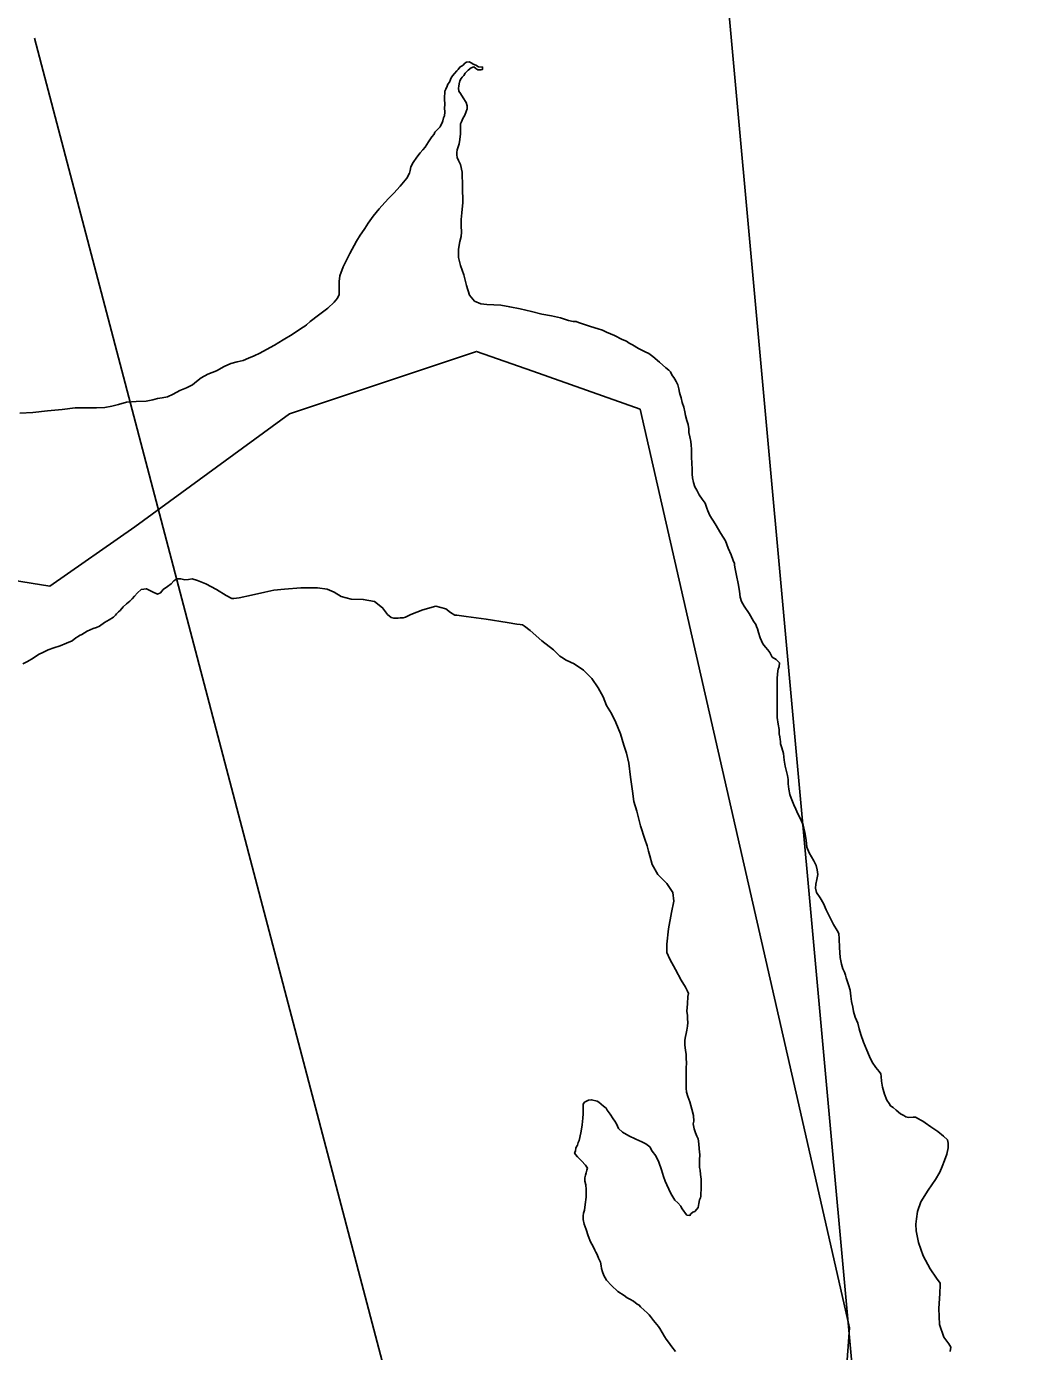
# Model space of a CAD drawing. Extents: x 1662474 to 1856135, y 779280 to 917889.
# Drawn here: x 1731687 to 1732774, y 800514 to 801940 of the extents above; entities that cross this region are included whole.
import ezdxf

# ---------------------------------------------------------------- set-up
doc = ezdxf.new("R2010")
doc.units = 0
for name, color, linetype in [('Exist Boundary Political City Limit New', 7, 'Continuous'), ('Exist Hydrographic Lake Shore', 7, 'Continuous'), ('Exist Road Primary Interstate Structure Standard Bridge Number Label', 7, 'Continuous'), ('Exist Road Secondary Structure Standard Bridge Number Label', 7, 'Continuous'), ('Map Preparation Boundary City Limit Buffer Line', 7, 'Continuous')]:
    doc.layers.add(name, color=color, linetype=linetype)

msp = doc.modelspace()

# ---------------------------------------------------------------- linework, layer by layer
at = {"layer": 'Exist Boundary Political City Limit New'}
msp.add_lwpolyline([(1732841.4, 799335.2), (1732674.1, 799850.1), (1732668, 799871.6), (1732654.8, 799917.7), (1732629.5, 800005.3), (1732601.2, 800103.4), (1732579.4, 800181.9), (1732557.4, 800331.4), (1732572.4, 800539.5), (1732519.6, 800771.3), (1732347.1, 801527.8), (1732231.5, 801568.6), (1732171, 801589.9), (1731969.9, 801522.8), (1731803.4, 801401.1), (1731712.1, 801337.2), (1731611.2, 801353.4), (1731524.6, 801363.7), (1731203.1, 801401.9), (1731152.8, 801407.9), (1731107.5, 801490), (1731096, 801510.8), (1731066.2, 801564.9)], dxfattribs=at)
at = {"layer": 'Exist Hydrographic Lake Shore'}
for points in [[(1732023.5, 801651.1), (1732023.5, 801655.1), (1732023.5, 801659.8), (1732023.2, 801665.3), (1732024.2, 801671.1), (1732027.8, 801681.1), (1732034.8, 801695.2), (1732042.1, 801708.6), (1732046.1, 801714.9), (1732047.6, 801717.5), (1732050.9, 801722.2), (1732054.5, 801728), (1732060, 801735.4), (1732066.2, 801743.2), (1732072.4, 801750.1), (1732076.8, 801754.8), (1732082, 801760.3), (1732088.9, 801767.6), (1732096, 801776.3), (1732098.9, 801781.6), (1732099.6, 801784.7), (1732100.4, 801788.6), (1732102.8, 801793.1), (1732106.8, 801798.9), (1732110.6, 801803.6), (1732113.5, 801806.8), (1732115.9, 801809.6), (1732119.6, 801815.4), (1732123.2, 801820.9), (1732125.4, 801823.6), (1732126.4, 801825.7), (1732129.2, 801828.8), (1732131.9, 801831.7), (1732133.2, 801834.1), (1732134, 801835.9), (1732134.8, 801838.2), (1732135.4, 801841.1), (1732136.6, 801843.5), (1732136.9, 801847.2), (1732136.6, 801851.9), (1732137.1, 801855.3), (1732137.1, 801857.7), (1732136.6, 801859.5), (1732136.6, 801861.9), (1732136.6, 801864.8), (1732137.1, 801867.1), (1732137.1, 801870), (1732138, 801872.1), (1732139.5, 801875.5), (1732140.2, 801877.4), (1732141.9, 801879.8), (1732143.2, 801882.4), (1732144, 801884.4), (1732145.2, 801886.3), (1732147.4, 801888.9), (1732150, 801891.8), (1732151.4, 801893.1), (1732153.1, 801895.8), (1732156.9, 801898.1), (1732158.6, 801899.9), (1732160.2, 801901), (1732163.1, 801901.5), (1732166, 801899.9), (1732167.6, 801898.9), (1732170.5, 801897.8), (1732173.1, 801896.2), (1732177.6, 801895.8), (1732177.6, 801893.4), (1732175.8, 801892.9), (1732172.6, 801892.9), (1732170.2, 801894.4), (1732168.1, 801896), (1732165.2, 801895.2), (1732162.1, 801892.6), (1732160.8, 801891.2), (1732159, 801889.2), (1732157.4, 801886.8), (1732155.5, 801885), (1732154.5, 801883.7), (1732153.1, 801881.1), (1732152.4, 801877.9), (1732152.1, 801875.2), (1732151.6, 801873.2), (1732152.1, 801869.8), (1732154, 801867.6), (1732156.6, 801862.9), (1732159.8, 801857.7), (1732161.2, 801854), (1732161.2, 801851.1), (1732160, 801847.9), (1732158.4, 801844.3), (1732156.4, 801840.4), (1732154.8, 801836.9), (1732154, 801834.8), (1732153.8, 801832.2), (1732153.8, 801828.8), (1732153.8, 801824.1), (1732153.1, 801818.1), (1732152.4, 801813.3), (1732151.4, 801809.9)], [(1732151.4, 801809.9), (1732150.2, 801806.8), (1732150, 801803.9), (1732150, 801801.5), (1732150.2, 801798.6), (1732151.6, 801795.2), (1732154, 801791.2), (1732155.5, 801782.9), (1732156, 801767.1), (1732156.4, 801750.3), (1732155.2, 801739.1), (1732154.5, 801731.9), (1732154.5, 801724.9), (1732154.8, 801718.3), (1732154.5, 801713.6), (1732153.1, 801708.1), (1732151.6, 801699.9), (1732151.6, 801691), (1732154, 801682.4), (1732157.6, 801672.4), (1732160.2, 801660.8), (1732163.6, 801650.3), (1732169.1, 801644.1), (1732175.8, 801641.1), (1732182.2, 801640.4), (1732189.6, 801640.1), (1732197.2, 801639.8), (1732206.8, 801637.8), (1732218, 801635.6), (1732230.4, 801632.8), (1732241.4, 801630.1), (1732251.6, 801628.3), (1732261.6, 801625.9), (1732270, 801623.3), (1732275.2, 801622.2), (1732278.4, 801622), (1732280.8, 801621.2), (1732285.2, 801619.6), (1732293.6, 801616.8), (1732301.8, 801614.4), (1732306.5, 801612.8), (1732310.9, 801610.7), (1732319.6, 801607), (1732327.8, 801602.8), (1732332.4, 801600.8), (1732335.4, 801598.9), (1732338.8, 801597.1), (1732345.5, 801593.1), (1732352.6, 801589.4), (1732356.6, 801587.6), (1732360.8, 801584.4), (1732368.1, 801578.4), (1732374.8, 801572.1), (1732378.1, 801569.8), (1732379.6, 801567.9), (1732380.8, 801565.6), (1732382, 801563.8), (1732383.4, 801561.9), (1732384.4, 801560.1), (1732386, 801557.7), (1732387.5, 801554), (1732388.9, 801549.6), (1732389.6, 801545.9), (1732390.1, 801543.2), (1732391.2, 801540.1), (1732392.2, 801534.9), (1732394.1, 801530.1), (1732395.1, 801525.1), (1732396, 801520.9), (1732397.5, 801515.7), (1732398.9, 801511.2), (1732399.4, 801506.8), (1732399.6, 801502.8), (1732400.6, 801498.1), (1732401.8, 801492.9), (1732402, 801488.9), (1732402.2, 801484.8), (1732402.2, 801480.5), (1732402.2, 801476.3), (1732402.8, 801469.8), (1732403.2, 801463.2), (1732403.2, 801457.9), (1732403.5, 801453.8), (1732404.4, 801449), (1732405.9, 801444.1), (1732408, 801440.6), (1732410.6, 801435.6), (1732414, 801430.9), (1732417.2, 801426.7), (1732418.2, 801423.6), (1732418.8, 801421.2), (1732420.1, 801418.3), (1732422.2, 801413.3), (1732428, 801404.4), (1732434, 801393.9), (1732438.8, 801386.1), (1732441.9, 801378.4), (1732445.2, 801371.1), (1732447.1, 801364.8), (1732448.5, 801361.9)], [(1731679.8, 801523.6), (1731693.9, 801524.1), (1731709.6, 801525.9), (1731725.4, 801527.5), (1731739.5, 801529.3), (1731752.1, 801529.1), (1731762.4, 801529.1), (1731771.2, 801529.6), (1731778.6, 801531.2), (1731786, 801532.8), (1731794.4, 801535.4), (1731805.1, 801535.9), (1731815.6, 801536.4), (1731822.8, 801538), (1731828, 801539.3), (1731832.8, 801540.1), (1731838.5, 801541.1), (1731844.8, 801544.1), (1731852.1, 801548), (1731859.2, 801550.6), (1731865.5, 801554), (1731869.8, 801557.4), (1731874.8, 801561.6), (1731882.2, 801565.6), (1731891.5, 801569.2), (1731899.6, 801573.7), (1731906.8, 801576.8), (1731913.5, 801578.9), (1731920.1, 801580.2), (1731925.9, 801582.6), (1731931.9, 801585.2), (1731938, 801588.1), (1731945.2, 801592.1), (1731953.8, 801596.5), (1731963.1, 801602.3), (1731972.9, 801608.3), (1731980.8, 801613.6), (1731984.6, 801615.9), (1731986.5, 801617.2), (1731988.1, 801618.6), (1731992.2, 801622.2), (1732001.2, 801628.8), (1732011.1, 801636.4), (1732017.8, 801642.8), (1732021.4, 801647.2), (1732023.5, 801651.1)], [(1732448.5, 801361.9), (1732448.8, 801359.8), (1732449.5, 801356.1), (1732450.8, 801348.8), (1732452.4, 801340.1), (1732454, 801331.9), (1732454.8, 801325.7), (1732456, 801320.9), (1732459.2, 801315.9), (1732464.5, 801308.1), (1732469.1, 801299.7), (1732471.5, 801296), (1732472.4, 801293.9), (1732473.4, 801291.3), (1732474.4, 801287.6), (1732476.2, 801281.6), (1732479.1, 801275.2), (1732482, 801271.6), (1732484.4, 801269), (1732486.5, 801266.1), (1732488.1, 801263.2), (1732489.1, 801261.1), (1732493.4, 801258.5), (1732496, 801256.1), (1732497.2, 801254.8), (1732496.8, 801250.9), (1732495.6, 801248), (1732495.1, 801246.1), (1732494.6, 801238.5), (1732494.4, 801223.6), (1732494.4, 801206.8), (1732494.6, 801196.2), (1732495.6, 801188.9), (1732496.5, 801183.1), (1732496.8, 801178.4), (1732497.5, 801175.2), (1732497.8, 801172.4), (1732498, 801170.3), (1732498.2, 801167.7), (1732499.6, 801163.4), (1732501.2, 801157.4), (1732502, 801150.3), (1732503.2, 801143.8), (1732504.4, 801137.8), (1732505.6, 801133.6), (1732506.5, 801129.4), (1732506.5, 801124.6), (1732507.2, 801118.9), (1732508.2, 801113.1), (1732509.6, 801109.1), (1732511.1, 801105.8), (1732512.5, 801102.1), (1732514.6, 801097.6), (1732516.6, 801092.3), (1732520.1, 801086.3), (1732522.5, 801080.2), (1732524.2, 801072.4), (1732525.6, 801064), (1732526.4, 801056.4), (1732528.8, 801050.4), (1732531.4, 801046.1), (1732534, 801041.9), (1732536.4, 801036.9), (1732537.4, 801032), (1732538.2, 801027), (1732537.1, 801021.8), (1732536.1, 801016.8), (1732535.6, 801012.3), (1732536.9, 801007.8), (1732540.9, 801002.1), (1732544.5, 800995.8), (1732547.4, 800989.2), (1732550.8, 800982.1), (1732555.2, 800973.4), (1732559.2, 800966.9), (1732560.8, 800963.8), (1732561.2, 800957.9), (1732561.6, 800948.5), (1732562.4, 800937.8), (1732563.6, 800930.7), (1732565.2, 800925.7), (1732566.9, 800922.2), (1732568.1, 800918.9), (1732568.9, 800915.9), (1732570, 800912.6), (1732571.2, 800908.4), (1732572.9, 800902.8), (1732573.9, 800896.2), (1732574.6, 800890.5), (1732575.8, 800884.4), (1732576.8, 800879.8), (1732578.6, 800873.7), (1732581.2, 800867.1), (1732582.9, 800861.1), (1732584.6, 800855.1), (1732587.5, 800846.9), (1732591, 800838.2), (1732593.9, 800831.2), (1732596.8, 800825.1), (1732600.6, 800819.6)], [(1732311.1, 801209.1), (1732307.2, 801218.3), (1732302, 801228), (1732295.1, 801238), (1732286.2, 801246.9), (1732276, 801253.8), (1732267.4, 801257.9), (1732262.4, 801260.8), (1732260.8, 801261.9), (1732254, 801268.7), (1732241.4, 801278.7), (1732228.8, 801289.7), (1732222.8, 801294.4), (1732220.4, 801295.8), (1732218, 801296), (1732214.4, 801296.6), (1732203.9, 801298.1), (1732181.5, 801301.8), (1732159.8, 801304.7), (1732150, 801306), (1732147.9, 801306.2), (1732143.2, 801308.9), (1732138, 801313.1), (1732127.2, 801315.9), (1732113.2, 801312), (1732100.6, 801306.8), (1732094.6, 801303.9), (1732092.2, 801303.4), (1732089.1, 801303.4), (1732086.8, 801302.8), (1732083.9, 801302.8), (1732082, 801302.8), (1732079.1, 801303.6), (1732075.5, 801306.8), (1732070, 801314.1), (1732061.2, 801320.9), (1732049.2, 801323.1), (1732036.4, 801323.3), (1732025.4, 801326.4), (1732017.8, 801330.9), (1732010.4, 801334.1), (1731999.9, 801335.6), (1731982, 801335.6), (1731964.5, 801334.3), (1731953.1, 801333), (1731943.2, 801330.9), (1731929.2, 801327.8), (1731915.9, 801324.9), (1731910.1, 801324.1), (1731907.8, 801324.1), (1731901.8, 801327.2), (1731891.2, 801333.6), (1731879.8, 801339.8), (1731870.8, 801343.5), (1731865.2, 801345.1), (1731861.4, 801344.6), (1731857.4, 801344.3), (1731853.1, 801345.1), (1731848.8, 801345.1), (1731845.6, 801343.2), (1731842.6, 801339.8), (1731838.5, 801336.9), (1731834, 801333.6), (1731831.1, 801330.1), (1731827.8, 801328.8), (1731822.5, 801331.2), (1731815.9, 801334.6), (1731810.4, 801333.6), (1731806.5, 801330.1), (1731803, 801326.7), (1731800.6, 801323.8), (1731798, 801321.2), (1731794.4, 801318.3), (1731790.8, 801315.2), (1731787.6, 801311.2), (1731785.8, 801309.7), (1731783.9, 801307.6), (1731782.9, 801306), (1731780.5, 801303.9), (1731776, 801301.2), (1731770.8, 801298.1), (1731765.5, 801294.4), (1731762.4, 801292.9), (1731758.8, 801291.8), (1731752.4, 801288.9), (1731746.6, 801285.5), (1731744, 801284.4), (1731742.4, 801283.1), (1731740, 801281.6), (1731736.1, 801278.7), (1731730.1, 801276.1), (1731723.2, 801273.2), (1731716.4, 801271.1), (1731710.4, 801269), (1731705.1, 801266.4), (1731699.9, 801263.8), (1731694.1, 801259.8), (1731688.1, 801256.4), (1731682.9, 801253.8)], [(1732372.1, 800702.3), (1732374.1, 800697.1), (1732376, 800693.1), (1732378.1, 800688.4), (1732380, 800683.9), (1732382.2, 800680.2), (1732384.4, 800676.9), (1732387.5, 800674), (1732390.8, 800670.3), (1732392, 800667.9), (1732393.4, 800666.1), (1732396, 800662.4), (1732397.5, 800660.6), (1732400.6, 800660.3), (1732401.8, 800661.9), (1732403.9, 800663.8), (1732405.9, 800664.5), (1732408.2, 800666.9), (1732409.6, 800669), (1732410.1, 800673.2), (1732411.1, 800677.1), (1732412, 800679.2), (1732412.5, 800681.1), (1732412.5, 800683.7), (1732412.8, 800688.4), (1732412.8, 800693.9), (1732412.8, 800696.3), (1732412.8, 800699.2), (1732412, 800704.2), (1732411.8, 800708.9), (1732411.1, 800711.8), (1732411.1, 800714.1), (1732411.1, 800720.2), (1732411.4, 800725.4), (1732411.1, 800728.8), (1732410.6, 800732), (1732410.1, 800737.2), (1732409.4, 800742.8), (1732408, 800745.6), (1732406.5, 800749.3), (1732405.1, 800753.5), (1732404.1, 800758.8), (1732404.9, 800761.6), (1732404.4, 800767.9), (1732402.8, 800774.8), (1732400.4, 800782.4), (1732398.4, 800788.1), (1732397, 800792.9), (1732396.5, 800797.1), (1732396.8, 800802.8), (1732396.5, 800810.4), (1732396.8, 800818.6), (1732397, 800824.4), (1732396.8, 800829.1), (1732396.5, 800833.3), (1732395.8, 800838.2), (1732395.1, 800843.5), (1732395.1, 800848.8), (1732395.8, 800852.7), (1732396.5, 800855.9), (1732397.2, 800859.6), (1732398, 800863.8), (1732398.4, 800867.9), (1732398, 800871.9), (1732398, 800875.6), (1732397.5, 800880.2), (1732398, 800887.9), (1732398.4, 800895.8), (1732399.1, 800899.2), (1732398, 800901.5), (1732395.8, 800905.8), (1732391.2, 800913.6), (1732385.2, 800924.9), (1732379.1, 800935.9), (1732376, 800943.2), (1732376, 800952.2), (1732377.6, 800968.7), (1732380.8, 800986.1), (1732383.4, 800998.4), (1732382.2, 801007.6), (1732375.8, 801017.6), (1732366.2, 801027.2), (1732360.2, 801038), (1732357.4, 801047.2), (1732356, 801052.4), (1732355.5, 801055.1), (1732354.8, 801057.9), (1732352.1, 801065.3), (1732347.6, 801079.5), (1732343.5, 801095.2), (1732340.2, 801105.8), (1732338.8, 801116.8), (1732336.6, 801132), (1732335, 801146.9), (1732332.4, 801157.7), (1732329.5, 801166.4), (1732325.9, 801178.4), (1732321.1, 801190.5), (1732316.4, 801200.5), (1732311.1, 801209.1)], [(1732600.6, 800819.6), (1732604.4, 800815.2), (1732605.9, 800812.8), (1732606.5, 800809.7), (1732606.8, 800804.9)], [(1732606.8, 800804.9), (1732608, 800798.4), (1732610.1, 800790.8), (1732612.5, 800784.5), (1732614.9, 800780.8), (1732616.6, 800778.2), (1732619.2, 800776.3), (1732622.5, 800773.7), (1732627.1, 800769.5), (1732630.9, 800767.7), (1732632.8, 800766.4), (1732635.9, 800765.6), (1732640.9, 800766.1), (1732643.2, 800766.1), (1732646.4, 800764.2), (1732649.2, 800762.7), (1732651.1, 800761.6), (1732653.8, 800760.1), (1732660, 800755.6), (1732667.4, 800750.6), (1732673.6, 800745.6), (1732677.6, 800741.7), (1732678.6, 800738), (1732678.6, 800733), (1732677.2, 800726.4), (1732674.6, 800719.4), (1732672, 800713.1), (1732669.4, 800706.8), (1732664.8, 800698.9), (1732656.9, 800687.6), (1732649.2, 800675), (1732645.5, 800664.5), (1732644.5, 800656.6), (1732643.8, 800650.9), (1732644.2, 800643.8), (1732646.4, 800631.2), (1732651.6, 800616.8), (1732659.2, 800602.9), (1732666, 800592.9), (1732669.8, 800587.6), (1732670, 800585.5), (1732669.4, 800576.3), (1732668.6, 800560.3), (1732669.1, 800542.8), (1732673.9, 800529.4), (1732679.1, 800522), (1732681.2, 800518.6), (1732680.8, 800513.9)], [(1732385.2, 800513.9), (1732381.2, 800519.1), (1732377.6, 800524.1), (1732375.2, 800527), (1732373.4, 800530.1), (1732370.8, 800534.3), (1732368.4, 800538.6), (1732366.9, 800540.9), (1732365.2, 800542.8), (1732361.6, 800547.2), (1732358.4, 800551.7), (1732356.9, 800553.5), (1732354.5, 800555.6), (1732351.6, 800558.5), (1732347.6, 800561.9), (1732346.1, 800563.8), (1732343.8, 800564.8), (1732340, 800567.9), (1732336.1, 800570.1), (1732333.2, 800571.6), (1732330.1, 800574), (1732323.2, 800578.4), (1732316.4, 800584.8), (1732311.1, 800590.8), (1732308.2, 800595.5), (1732306.5, 800599.7), (1732305.6, 800603.1), (1732305.1, 800606.2), (1732304.4, 800609.9), (1732302.2, 800614.4), (1732301, 800618.3), (1732299.6, 800620.7), (1732298.4, 800623.1), (1732296.5, 800626.8), (1732293.6, 800632), (1732291.2, 800638.2), (1732288.9, 800645.1), (1732287, 800650.9), (1732285.8, 800656.1), (1732285.8, 800659.8), (1732286.2, 800662.7), (1732287.2, 800666.1), (1732288.1, 800672.1), (1732289.1, 800680), (1732289.1, 800688.1), (1732288.6, 800693.4), (1732287.5, 800697.1), (1732287.5, 800700.8), (1732288.4, 800703.6), (1732289.1, 800706.2), (1732289.9, 800708.9), (1732290.5, 800711.2), (1732288.4, 800714.4), (1732283.9, 800719.1), (1732279.6, 800723.3), (1732277.6, 800725.7), (1732276.5, 800727.5), (1732277.4, 800729.6), (1732278.1, 800733), (1732279.6, 800735.9), (1732280.5, 800738.8), (1732281.5, 800740.9), (1732282.2, 800744.1), (1732283.6, 800751.1), (1732284.6, 800757.9), (1732285.5, 800764.8), (1732286, 800769.5), (1732286, 800774.8), (1732286, 800777.6), (1732286, 800780.2), (1732287.2, 800782.1), (1732291.5, 800784.5), (1732294.9, 800784.8), (1732301, 800783.4), (1732302.8, 800782.1), (1732307.8, 800777.9), (1732310.6, 800775.6), (1732311.8, 800773.7), (1732314.9, 800769.2), (1732318, 800764.2), (1732319.9, 800761.6), (1732321.6, 800758.8), (1732324, 800754), (1732328, 800749.8), (1732334.8, 800745.9), (1732342.4, 800742.5), (1732348.8, 800739.6), (1732353.1, 800737.2), (1732357.6, 800734.1), (1732360.2, 800729.6)], [(1732360.2, 800729.6), (1732363.9, 800724.4), (1732367.4, 800717.6), (1732370, 800709.4), (1732372.1, 800702.3)]]:
    msp.add_lwpolyline(points, dxfattribs=at)
at = {"layer": 'Exist Road Primary Interstate Structure Standard Bridge Number Label'}
msp.add_line((1732630.8, 799885.7), (1732386.9, 802567.6), dxfattribs=at)
at = {"layer": 'Exist Road Secondary Structure Standard Bridge Number Label'}
msp.add_line((1732319, 799555.3), (1731695.6, 801927.1), dxfattribs=at)
at = {"layer": 'Map Preparation Boundary City Limit Buffer Line'}
msp.add_lwpolyline([(1732841.4, 799335.2), (1732674.1, 799850.1), (1732668, 799871.6), (1732654.8, 799917.7), (1732629.5, 800005.3), (1732601.2, 800103.4), (1732579.4, 800181.9), (1732557.4, 800331.4), (1732572.4, 800539.5), (1732519.6, 800771.3), (1732347.1, 801527.8), (1732231.5, 801568.6), (1732171, 801589.9), (1731969.9, 801522.8), (1731803.4, 801401.1), (1731712.1, 801337.2), (1731611.2, 801353.4), (1731524.6, 801363.7), (1731203.1, 801401.9), (1731152.8, 801407.9), (1731107.5, 801490), (1731096, 801510.8), (1731066.2, 801564.9)], dxfattribs=at)

doc.saveas('drawing.dxf')
